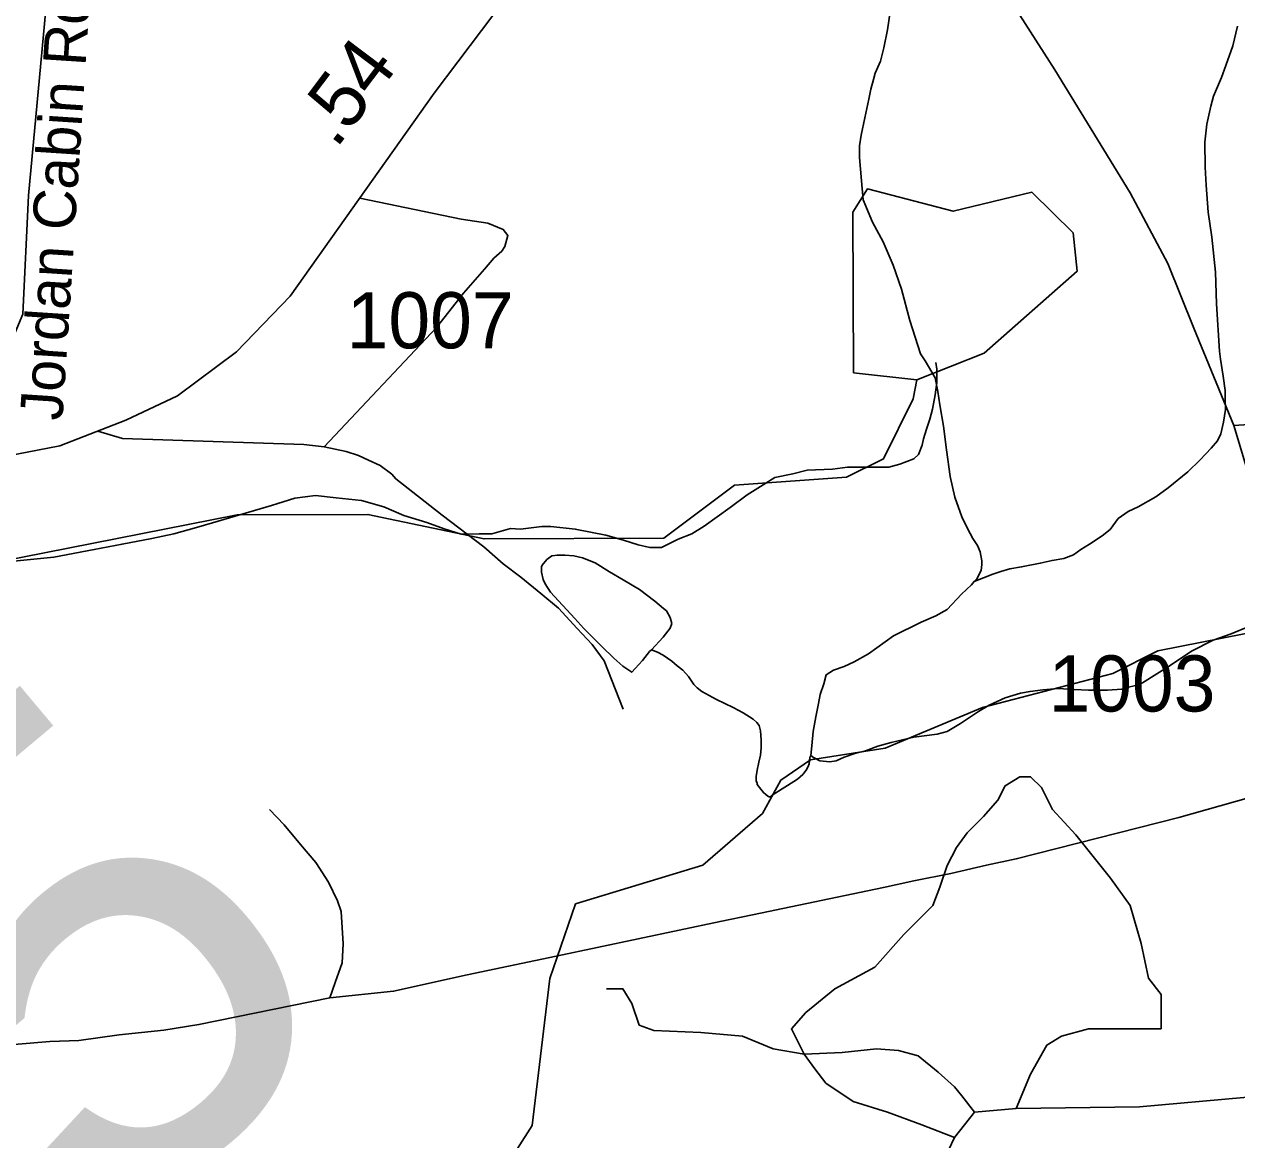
# Model space of a CAD drawing. Extents: x 2169602 to 2449496, y 721995 to 810662.
# Drawn here: x 2417231 to 2419932, y 796369 to 798853 of the extents above; entities that cross this region are included whole.
import ezdxf

# ---------------------------------------------------------------- set-up
doc = ezdxf.new("R2010")
doc.units = 0
doc.layers.add('Default', color=7, linetype='Continuous')

msp = doc.modelspace()

# ---------------------------------------------------------------- linework, layer by layer
at = {"layer": 'Default'}
for p, q in [((2419441, 796438.1), (2419348.1, 796430.1)), ((2419348.1, 796430.1), (2419303.7, 796373.5))]:
    msp.add_line(p, q, dxfattribs=at)
for points in [[(2418259.8, 801493.3), (2418279.3, 801335.8), (2418301.1, 801175.1), (2418367.1, 800884), (2418444.5, 800647.4), (2418528.2, 800467.3), (2418675.8, 800197.1), (2418901.8, 799799.2), (2419118.4, 799424.3), (2419317.2, 799080.9), (2419527.5, 798752.1), (2419694.9, 798477.7), (2419778.6, 798320.7), (2419837.2, 798176.2), (2419925.7, 797959.4)], [(2418882.4, 799700.6), (2418408.5, 799049.7), (2418144.9, 798700), (2417823.6, 798247.6), (2417704.3, 798124.1), (2417572.5, 798025.6), (2417457.4, 797971.2), (2417310.9, 797914.6), (2417191.6, 797891.6), (2417080.7, 797883.2), (2416940.5, 797883.2)], [(2416940.5, 797883.2), (2416968.7, 798069.6), (2416981.3, 798128.2), (2417010.6, 798153.4), (2417102.7, 798149.2), (2417173.8, 798145), (2417207.3, 798157.6), (2417228.2, 798207.8), (2417240.8, 798471.7), (2417296.2, 799062.3)], [(2419160.3, 798880.7), (2419154.6, 798841), (2419146.6, 798800.8), (2419138.6, 798770.8), (2419127.1, 798744.6), (2419123, 798730.6), (2419117.2, 798708.8), (2419113.1, 798686.7), (2419103.7, 798644.7), (2419095.5, 798606.6), (2419092, 798582.4), (2419091.8, 798556.4), (2419096.5, 798504.6), (2419100.4, 798462.6), (2419120.7, 798412.9), (2419144.7, 798368.8), (2419167.3, 798317.1), (2419185.9, 798263.1), (2419204, 798193.5), (2419228.2, 798119.6), (2419238.4, 798103.5), (2419261, 798065.6), (2419266.9, 798035.5), (2419270.8, 798005.7), (2419279, 797957.8), (2419285.8, 797905.7), (2419294, 797846), (2419304.3, 797799.9), (2419320.2, 797756.1), (2419332.5, 797730.3), (2419344.6, 797708.2), (2419354.7, 797692.4), (2419360.8, 797678.5), (2419364.7, 797658.4), (2419364.7, 797650.4), (2419363.3, 797636.4), (2419353.5, 797618.4), (2419347.3, 797612.4)], [(2419934.2, 798849.3), (2419924.1, 798805), (2419908.3, 798761.2), (2419898.5, 798735.1), (2419880.9, 798693.1), (2419875.1, 798670.9), (2419865.5, 798631), (2419861.4, 798591), (2419861.8, 798534.9), (2419864, 798494.9), (2419868.6, 798435), (2419876.6, 798379), (2419885.4, 798301), (2419887.2, 798231), (2419894.4, 798125.3), (2419896.4, 798107.1), (2419902.4, 798069.2), (2419906.9, 798037.3), (2419906.7, 798015.4), (2419907.1, 797995.5), (2419902.8, 797967.4), (2419897.3, 797941.4), (2419889.5, 797925.2), (2419875.3, 797909.1), (2419851.3, 797883), (2419823.6, 797856.8), (2419780, 797820.9), (2419751.9, 797800.8), (2419712.5, 797778.3), (2419690.4, 797768.3), (2419668.2, 797752.2), (2419650.6, 797728.1), (2419632.3, 797713.8), (2419604.7, 797695.6), (2419585, 797683.6), (2419568.8, 797671.4), (2419547, 797663.4), (2419521, 797659.2), (2419494.7, 797653), (2419453.1, 797644.7), (2419426.9, 797640.6), (2419407.2, 797634.6), (2419389.1, 797628.4), (2419347.3, 797612.4)], [(2419219.9, 798061.3), (2419078.8, 798077.3), (2419076.9, 798434.9), (2419109.9, 798486.7), (2419300.8, 798436.8), (2419476, 798479.2), (2419567.8, 798388.8), (2419576.8, 798303.3), (2419369.9, 798120.5), (2419219.9, 798061.3)], [(2417978.8, 798466.1), (2418205, 798419), (2418263.9, 798410.3), (2418298.6, 798396.5), (2418309, 798382.6), (2418302.1, 798358.3), (2418295.1, 798347.9), (2418277.8, 798332.2), (2418257, 798307.9), (2418210.2, 798254.1), (2418149.5, 798177.8), (2417899.7, 797912.2)], [(2419262.1, 798099.7), (2419264.3, 798085.5), (2419264.3, 798069.7), (2419264.6, 798055.5), (2419260.7, 798027.6), (2419254.9, 797995.7), (2419248.8, 797973.5), (2419241.2, 797951.5), (2419235, 797929.7), (2419231.5, 797915.7), (2419223.3, 797895.4), (2419213.3, 797885.5), (2419181.9, 797873.3), (2419157.5, 797867.2), (2419131.7, 797867.1), (2419065.7, 797866.5), (2419031.8, 797862.3), (2418975.8, 797860.2), (2418943.9, 797852.1), (2418903.7, 797843.5), (2418877.6, 797827.6), (2418842.1, 797805.4), (2418804.2, 797777), (2418746.2, 797735.1), (2418718.9, 797718.5), (2418688.4, 797706.5), (2418650.8, 797688.2), (2418625, 797688.1), (2418599.2, 797694), (2418566.3, 797703.9), (2418526.8, 797715.6), (2418458.9, 797729), (2418404.6, 797734.8), (2418384.7, 797735), (2418336.7, 797728.4), (2418314.5, 797730.6), (2418272.9, 797718.2), (2418244.8, 797718), (2418204.8, 797717.9), (2418166.5, 797729.4), (2418128.4, 797743.3), (2418076.7, 797759.2), (2418032.8, 797778.8), (2417982.4, 797792.6), (2417926.4, 797798.2), (2417880.5, 797803.9), (2417834.5, 797797.8), (2417782.4, 797781.4), (2417650.6, 797742.5), (2417614.9, 797732.5), (2417564.9, 797718.1), (2417515.3, 797707.8), (2417449.4, 797695.4), (2417387.5, 797683.3), (2417297.5, 797666.4), (2417193.3, 797655.8)], [(2415141, 796189.6), (2415346.8, 796513.4), (2415386.8, 796840.7), (2415443.8, 797006.8), (2415727, 797092.9), (2415859.9, 797208.3), (2415900.9, 797282.8), (2415966.9, 797327.4), (2416133.8, 797353.5), (2416349.9, 797444.2), (2416640.9, 797520.3), (2416741, 797570.7), (2417705.9, 797761), (2417996.9, 797761.5), (2418255.9, 797707), (2418656, 797708.7), (2418813.8, 797826.8), (2419062.8, 797844.7), (2419145.8, 797885.6), (2419211.9, 798018.8), (2419219.9, 798061.3)], [(2419925.7, 797959.4), (2420114, 797972), (2420490.7, 798007.6), (2420821.4, 798032.7), (2421379.1, 798022.2), (2421990.2, 798005.5), (2422654.6, 797980.3), (2422949.7, 797976.2), (2423347.3, 797999.2), (2423676.4, 798007.6), (2423890.4, 797998.1), (2424143.6, 797981.4)], [(2417395.4, 797947.2), (2417450.2, 797930.5), (2417854.6, 797917.1), (2417899.7, 797912.2), (2417948.3, 797901.5), (2417976, 797892.8), (2417998.6, 797882.4), (2418024.6, 797870.2), (2418050.6, 797851.2), (2418058.9, 797841.2), (2418162.2, 797759.9), (2418255.3, 797689.7), (2418298.5, 797651.5), (2418337.5, 797621.5), (2418382.4, 797585.5), (2418421.4, 797552.5), (2418463.4, 797507.5), (2418496.3, 797471.6), (2418523.3, 797435.6), (2418565.3, 797327.6)], [(2419925.7, 797959.4), (2420008.9, 797683), (2420071.6, 797471.4), (2420105.1, 797324.8), (2420122.9, 797190.8), (2420124, 796966.7), (2420137, 796805.5), (2420188.8, 796479.8), (2420247.4, 796163.6), (2420280.4, 796011.7)], [(2418628.4, 797460.3), (2418624.5, 797456.4), (2418608.7, 797436.1), (2418592.5, 797418.2), (2418584.9, 797410.1), (2418564.6, 797423.7), (2418544.5, 797441.7), (2418518.3, 797467.6), (2418478.3, 797507.3), (2418458, 797529.4), (2418403.9, 797588.7), (2418392, 797606.8), (2418387.7, 797616.7), (2418383.6, 797632.8), (2418383.4, 797645), (2418385.2, 797648.7), (2418395.5, 797661), (2418406.9, 797669), (2418419.2, 797671.2), (2418435.4, 797671.2), (2418455.5, 797669.4), (2418475.2, 797665.2), (2418503.3, 797653.6), (2418535.3, 797633.7), (2418565.4, 797615.8), (2418601.9, 797594.1), (2418635.8, 797568.3), (2418655.7, 797552.3), (2418662, 797546.5), (2418670.2, 797532.2), (2418673.9, 797518.3), (2418670, 797508.4), (2418654.4, 797488.4), (2418628.4, 797460.3)], [(2418156.8, 796076.8), (2418362.7, 796400.6), (2418402.6, 796727.9), (2418459.6, 796894), (2418742.8, 796980.1), (2418875.7, 797095.4), (2418916.7, 797170), (2418982.7, 797214.6), (2419149.6, 797240.7), (2419365.8, 797331.4), (2419656.7, 797407.5), (2419756.8, 797457.9), (2420721.8, 797648.1)], [(2419347.3, 797612.4), (2419341.4, 797604.4), (2419319.2, 797584.2), (2419287.6, 797550.1), (2419262, 797535.7), (2419229.8, 797521.5), (2419167.9, 797491.1), (2419112.3, 797451.2), (2419080.3, 797432.9), (2419058.2, 797422.9), (2419034.4, 797414.7), (2419018.2, 797404.6), (2419012.7, 797384.3), (2419004.5, 797360.4), (2419000.8, 797340.3), (2418994.8, 797310.4), (2418989.1, 797278.4), (2418985.6, 797246.5), (2418983.6, 797224.5)], [(2419959.6, 797511.8), (2419919.8, 797495.5), (2419879.6, 797481.3), (2419831.9, 797457.2), (2419786.1, 797426.8), (2419754.1, 797406.5), (2419722.4, 797386.6), (2419706.6, 797380.5), (2419688.5, 797376.3), (2419676.2, 797372.5), (2419644.4, 797370), (2419632.5, 797370.1), (2419602.4, 797369.8), (2419570.4, 797371.8), (2419534.5, 797373.6), (2419500.5, 797371.1), (2419472.2, 797367.2), (2419450.9, 797363.2), (2419416.8, 797352.9), (2419380.9, 797336.4), (2419357, 797322.6), (2419316.8, 797296.2), (2419287.4, 797277.9), (2419265.1, 797271.9), (2419213.2, 797265.6), (2419163, 797253.3), (2419133.2, 797245.3), (2419105.6, 797234.8), (2419081.6, 797228.7), (2419057.8, 797220.6), (2419039.9, 797212.7), (2419025.8, 797210.4), (2419003.6, 797212.5), (2418989.3, 797220.4), (2418983.6, 797224.5)], [(2418628.4, 797460.3), (2418642.3, 797454.5), (2418654.4, 797448.2), (2418674.3, 797434.7), (2418686.2, 797424.7), (2418698.7, 797414.8), (2418710.8, 797400.8), (2418722.7, 797382.8), (2418730.7, 797375.1), (2418740.8, 797367), (2418773.2, 797349.2), (2418810.9, 797331.3), (2418833.2, 797319.4), (2418855.2, 797305.6), (2418863.2, 797297.8), (2418868.9, 797291.7), (2418871.2, 797279.6), (2418873.4, 797259.8), (2418873.4, 797241.5), (2418871.6, 797225.6), (2418867.7, 797209.5), (2418863.8, 797191.9), (2418862, 797177.6), (2418861.7, 797171.9), (2418862, 797167.8), (2418863.8, 797163.9), (2418864, 797159.8), (2418872, 797149.7), (2418877.9, 797141.9), (2418883.7, 797137.7), (2418888.2, 797133.8), (2418892.1, 797132)], [(2418983.6, 797224.5), (2418981.7, 797220.3), (2418979.7, 797206.4), (2418977.8, 797200.2), (2418973.5, 797192.3), (2418965.5, 797182.2), (2418954, 797172.1), (2418931.7, 797158.1), (2418899.9, 797137.7), (2418892.1, 797132)], [(2420113.7, 797174.2), (2419803.7, 797086.4), (2419441.1, 796994.2), (2419375, 796980), (2419295.2, 796961.6), (2419213.3, 796945.1), (2419145.2, 796930.9), (2418853.6, 796869.5), (2418781.5, 796855), (2418416, 796777.3), (2418218.2, 796736.3), (2418054.2, 796699.5), (2417912.4, 796684.8)], [(2419441, 796438.1), (2419473.3, 796514.9), (2419509.6, 796579.5), (2419541.9, 796599.7), (2419602.5, 796615.9), (2419764, 796615.9), (2419764, 796692.6), (2419735.7, 796729), (2419719.6, 796805.7), (2419695.3, 796890.6), (2419650.9, 796951.2), (2419574.2, 797048.1), (2419521.7, 797104.7), (2419497.5, 797153.1), (2419473.3, 797177.4), (2419449.1, 797177.4), (2419416.8, 797157.2), (2419400.6, 797124.9), (2419368.3, 797088.5), (2419332, 797052.1), (2419307.8, 797019.8), (2419287.6, 796979.4), (2419271.4, 796931), (2419255.3, 796890.6), (2419190.7, 796825.9), (2419126.1, 796753.2), (2419037.3, 796704.7), (2418972.7, 796652.2), (2418940.4, 796615.9), (2418968.6, 796559.3)], [(2417912.4, 796684.8), (2417924.1, 796718.8), (2417940, 796762.8), (2417941.6, 796805), (2417937.3, 796876.9), (2417929.2, 796900.8), (2417908.9, 796942.7), (2417880.8, 796986.6), (2417846.6, 797026.5), (2417810.3, 797070.3), (2417778, 797104.1)], [(2418968.6, 796559.3), (2418900, 796571.4), (2418831.4, 796599.7), (2418738.5, 796607.8), (2418633.6, 796611.8), (2418601.3, 796624), (2418585.1, 796672.4), (2418564.9, 796704.7), (2418528.6, 796704.7)], [(2417912.4, 796684.8), (2417620.6, 796625.4), (2417542.5, 796613), (2417442.5, 796602.4), (2417352.7, 796589.9), (2417288.7, 796587.6), (2417208.7, 796581.2), (2417144.7, 796580.9), (2417062.6, 796582.6), (2416932.7, 796575.9), (2416699.7, 796555), (2416425.2, 796551)], [(2418968.6, 796559.3), (2419053.4, 796563.4), (2419130.1, 796571.4), (2419178.6, 796567.4), (2419223, 796555.3), (2419267.4, 796518.9), (2419303.7, 796486.6), (2419319.9, 796466.4), (2419348.1, 796430.1)], [(2420928.2, 796572), (2420636.4, 796512.6), (2420558.4, 796500.2), (2420458.4, 796489.6), (2420368.5, 796477.1), (2420304.5, 796474.8), (2420224.6, 796468.4), (2420160.6, 796468.1), (2420078.4, 796469.8), (2419948.5, 796463.1), (2419715.5, 796442.2), (2419441, 796438.1)], [(2419303.7, 796373.5), (2419231.1, 796401.8), (2419154.4, 796430.1), (2419077.7, 796454.3), (2419017.1, 796494.7), (2418992.9, 796527), (2418968.6, 796559.3)], [(2419303.7, 796373.5), (2419271.4, 796304.8), (2419227, 796252.3), (2419182.6, 796171.5), (2419142.2, 796078.6), (2419118, 795985.7), (2419109.9, 795929.2)]]:
    msp.add_lwpolyline(points, dxfattribs=at)

# ---------------------------------------------------------------- texts
for s, height, rotation, p in [('Jordan Cabin Rd.', 95, 86.2688, (2417316.3, 797969.4)), ('.54', 125, 52.9852, (2417926, 798573.9)), ('225', 1066.27, 40, (2416174.2, 795109.1))]:
    msp.add_text(s, height=height, rotation=rotation, dxfattribs=at).set_placement(p)
for s, p in [('1007', (2417949.7, 798131.5)), ('1003', (2419513.1, 797322.6))]:
    msp.add_text(s, height=125, dxfattribs=at).set_placement(p)

doc.saveas('drawing.dxf')
